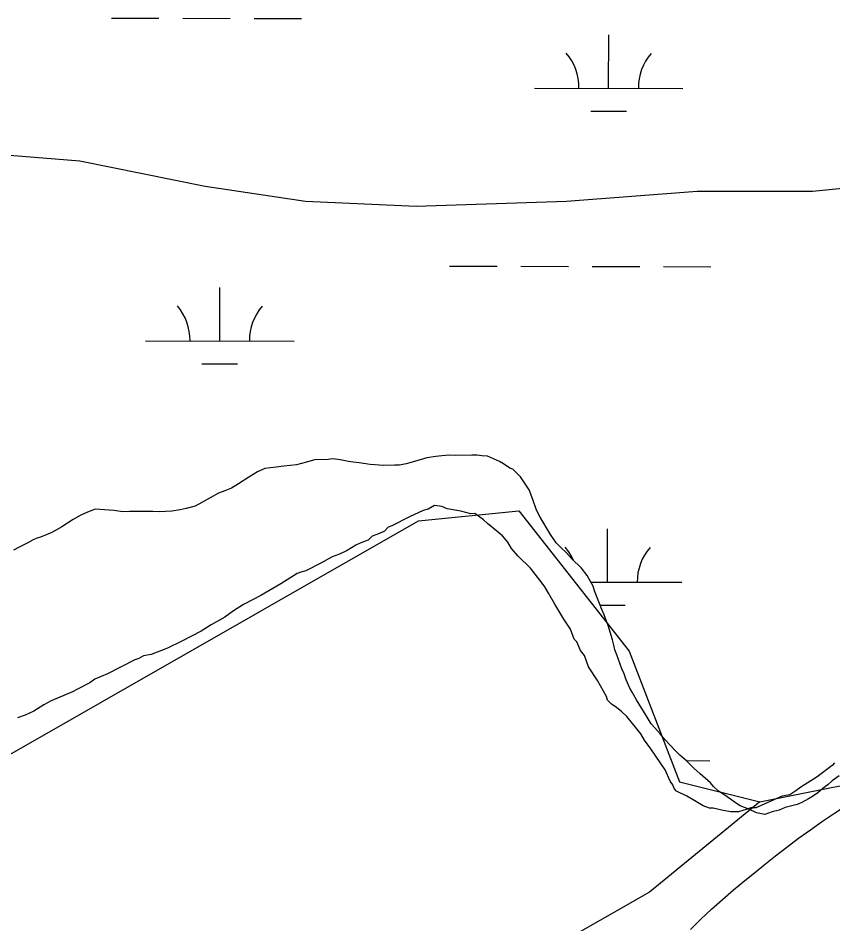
# Model space of a CAD drawing. Extents: x 3180038 to 3217926, y 922069 to 947485.
# Drawn here: x 3192742 to 3193291, y 935209 to 935819 of the extents above; entities that cross this region are included whole.
import ezdxf

# ---------------------------------------------------------------- set-up
doc = ezdxf.new("R2010")
doc.units = 0
for name, color, linetype in [('V-LEVE-TOET', 7, 'Continuous'), ('V-SITE-VEGE', 7, 'Continuous'), ('V-TOPO-SHOR', 7, 'Continuous'), ('V-WETL-SWMP', 7, 'Continuous')]:
    doc.layers.add(name, color=color, linetype=linetype)

msp = doc.modelspace()

# ---------------------------------------------------------------- linework, layer by layer
at = {"layer": 'V-LEVE-TOET'}
msp.add_lwpolyline([(3193194.91, 935205.65), (3193201.98, 935212.48), (3193209.16, 935219.18), (3193216.46, 935225.76), (3193223.88, 935232.2), (3193231.41, 935238.52), (3193239.05, 935244.71), (3193244.39, 935248.91), (3193244.39, 935248.91), (3193252.06, 935255.09), (3193259.83, 935261.14), (3193267.71, 935267.04), (3193275.68, 935272.81), (3193283.76, 935278.44), (3193291.94, 935283.93), (3193300.2, 935289.28), (3193308.56, 935294.48), (3193317.01, 935299.53), (3193325.55, 935304.44), (3193334.17, 935309.19), (3193342.88, 935313.8), (3193351.66, 935318.25), (3193360.51, 935322.55)], dxfattribs=at)
at = {"layer": 'V-SITE-VEGE'}
for points in [[(3193099.37, 935432.14), (3193096.78, 935436.33), (3193095.06, 935438.85), (3193087.33, 935448.9), (3193078.77, 935457.25), (3193074.48, 935462.27), (3193071.89, 935466.47), (3193068.46, 935470.65), (3193058.21, 935478.98), (3193055.64, 935481.48), (3193052.22, 935483.98), (3193049.67, 935485.64), (3193047.13, 935485.6), (3193040.35, 935487.21), (3193031.03, 935488.79), (3193027.63, 935490.44), (3193022.54, 935491.22), (3193018.35, 935488.63), (3193014.98, 935487.74), (3193005.73, 935483.4), (3192993.97, 935477.34), (3192991.44, 935476.46), (3192988.94, 935473.89), (3192985.57, 935472.16), (3192980.52, 935470.41), (3192978.02, 935467.84), (3192972.97, 935466.09), (3192969.61, 935464.35), (3192963.73, 935460.9), (3192958.69, 935458.3), (3192953.64, 935456.55), (3192946.08, 935452.22), (3192936, 935447.02), (3192932.63, 935446.14), (3192930.11, 935445.26), (3192919.2, 935438.36), (3192905.77, 935430.59), (3192894, 935424.52), (3192887.29, 935420.21), (3192881.43, 935415.91), (3192872.19, 935410.72), (3192865.48, 935406.41), (3192852.04, 935399.48), (3192842.79, 935395.14), (3192831.85, 935390.78), (3192826.79, 935389.87), (3192823.43, 935388.14), (3192820.91, 935387.26), (3192802.42, 935377.73), (3192794.01, 935374.24), (3192790.66, 935371.66), (3192782.26, 935367.33), (3192778.9, 935365.6), (3192764.6, 935359.51), (3192759.56, 935356.91), (3192752.85, 935352.6), (3192746.96, 935349.99), (3192741.91, 935348.23)], [(3193291.88, 935317.84), (3193290.2, 935316.13), (3193280.16, 935308.39), (3193269.25, 935301.5), (3193265.9, 935298.92), (3193261.7, 935296.33), (3193256.64, 935295.42), (3193238.98, 935287.59), (3193235.6, 935287.55), (3193233.08, 935286.67), (3193227.18, 935284.91), (3193222.1, 935284.85), (3193217.02, 935285.63), (3193210.24, 935287.24), (3193207.7, 935287.2), (3193203.46, 935288.84), (3193196.64, 935292.99), (3193192.38, 935295.47), (3193185.58, 935298.77), (3193183.86, 935300.44), (3193182.99, 935302.96), (3193181.27, 935305.48), (3193177.79, 935313.05), (3193168.31, 935327.3), (3193164.01, 935333.17), (3193161.42, 935337.36), (3193158.85, 935340.71), (3193151.98, 935349.08), (3193148.55, 935352.42), (3193144.28, 935355.75), (3193141.73, 935357.41), (3193139.16, 935359.92), (3193138.28, 935362.44), (3193132.23, 935373.36), (3193126.2, 935382.59), (3193123.57, 935390.16), (3193120.99, 935393.51), (3193118.38, 935399.4), (3193116.67, 935401.07), (3193114.05, 935407.8), (3193109.74, 935414.51), (3193103.69, 935424.58), (3193099.37, 935432.14)]]:
    msp.add_lwpolyline(points, dxfattribs=at)
at = {"layer": 'V-TOPO-SHOR'}
for points in [[(3192658.85, 935733.28), (3192783.83, 935723.15), (3192868.28, 935706.26), (3192935.84, 935696.12), (3193010.16, 935692.75), (3193111.5, 935696.12), (3193199.32, 935702.88), (3193277.02, 935702.88), (3193344.57, 935709.64), (3193418.89, 935713.01), (3193459.42, 935709.64), (3193874.91, 935709.64), (3194010.03, 935743.41), (3194097.86, 935773.82), (3194151.9, 935807.6)], [(3192290.65, 934983.38), (3192491.64, 935149.74), (3192586.22, 935237.57), (3193011.85, 935480.78), (3193079.41, 935487.54), (3193153.72, 935392.95), (3193187.5, 935305.13), (3193241.55, 935291.61), (3193342.89, 935311.88), (3193423.96, 935365.93), (3193498.27, 935399.71), (3193599.61, 935447), (3193687.44, 935507.8)], [(3193241.55, 935291.61), (3193167.23, 935230.81), (3192836.19, 935041.65), (3192694.32, 934967.33), (3192640.27, 934913.28), (3192606.49, 934832.21), (3192586.22, 934764.65), (3192565.96, 934649.8), (3192559.2, 934561.98), (3192532.18, 934467.39), (3192518.67, 934420.1), (3192511.91, 934379.57)]]:
    msp.add_lwpolyline(points, dxfattribs=at)
at = {"layer": 'V-WETL-SWMP'}
for p, q in [((3192805.1, 935819.35), (3192837.1, 935819.28)), ((3192853.1, 935819.24), (3192885.1, 935819.17)), ((3192901.1, 935819.13), (3192933.1, 935819.06)), ((3193139.83, 935772.17), (3193139.92, 935808.17)), ((3193089.83, 935772.28), (3193189.83, 935772.06)), ((3193127.8, 935756.76), (3193151.8, 935756.71)), ((3193032.72, 935652.34), (3193064.72, 935652.27)), ((3193080.72, 935652.23), (3193112.72, 935652.16)), ((3193128.72, 935652.13), (3193160.72, 935652.05)), ((3193176.72, 935652.02), (3193208.72, 935651.95)), ((3192878.01, 935601.95), (3192878.09, 935637.95)), ((3192828.01, 935602.06), (3192928.01, 935601.84)), ((3192865.98, 935586.55), (3192889.98, 935586.49)), ((3193139.08, 935439.51), (3193139.16, 935475.5)), ((3193127.91, 935439.53), (3193189.08, 935439.39)), ((3193134.07, 935424.09), (3193151.04, 935424.05)), ((3193191.97, 935319.32), (3193207.96, 935319.28))]:
    msp.add_line(p, q, dxfattribs=at)
for points in [[(3193144.07, 935393.88), (3193143.22, 935397.09), (3193142.37, 935400.71), (3193139.43, 935410.35), (3193136.92, 935417.58), (3193135.27, 935421.18), (3193133.6, 935425.19), (3193130.27, 935433.62), (3193129.43, 935436.83), (3193125.31, 935444.04), (3193121.62, 935448.83), (3193115.09, 935455.2), (3193111.41, 935459.19), (3193107.74, 935462.77), (3193104.47, 935465.96), (3193100.78, 935471.55), (3193093.78, 935483.16), (3193091.3, 935487.97), (3193088.79, 935495.19), (3193086.29, 935501.61), (3193080.54, 935510.41), (3193075.24, 935515.58), (3193073.21, 935516.37), (3193069.14, 935519.14), (3193066.3, 935520.72), (3193058.2, 935524.24), (3193054.56, 935524.6), (3193051.33, 935524.96), (3193047.71, 935524.92), (3193036.82, 935524.78), (3193032.38, 935525.13), (3193027.55, 935524.67), (3193023.52, 935524.22), (3193017.49, 935523.34), (3193009.05, 935520.81), (3193003.43, 935519.13), (3192999.01, 935518.27), (3192995.78, 935518.23), (3192988.52, 935518.14), (3192979.24, 935518.83), (3192971.97, 935519.95), (3192967.94, 935520.3), (3192964.71, 935520.67), (3192959.05, 935521.81), (3192954.2, 935522.55), (3192950.98, 935522.11), (3192941.71, 935521.99), (3192936.49, 935520.32), (3192929.66, 935518.62), (3192921.2, 935517.71), (3192915.97, 935516.84), (3192908.32, 935515.94), (3192903.51, 935513.86), (3192897.51, 935510.16), (3192890.71, 935505.64), (3192885.91, 935502.76), (3192881.5, 935501.09), (3192877.08, 935499.42), (3192865.87, 935493.24), (3192861.47, 935490.76), (3192855.44, 935489.08), (3192851.42, 935488.22), (3192845.78, 935487.34), (3192837.32, 935486.84), (3192832.89, 935487.18), (3192822.41, 935487.05), (3192817.17, 935486.99), (3192812.73, 935486.93), (3192806.67, 935487.67), (3192794.16, 935488.72), (3192788.95, 935486.64), (3192784.54, 935484.57), (3192779.33, 935481.68), (3192771.73, 935476.75), (3192764.93, 935473.04), (3192757.31, 935469.72), (3192754.5, 935468.88), (3192752.49, 935468.05), (3192748.89, 935465.99), (3192742.88, 935463.09), (3192739.27, 935461.03)], [(3193295.1, 935309.07), (3193290.3, 935305.78), (3193287.51, 935303.33), (3193283.91, 935300.46), (3193280.72, 935297.6), (3193277.13, 935295.14), (3193274.33, 935293.49), (3193269.92, 935291.02), (3193266.71, 935289.77), (3193258.67, 935287.65), (3193254.66, 935285.99), (3193249.84, 935284.72), (3193245.02, 935283.05), (3193239.37, 935284.19), (3193234.1, 935286.54), (3193228.42, 935288.89), (3193225.17, 935290.87), (3193221.92, 935293.25), (3193217.44, 935296.42), (3193213.79, 935298.79), (3193210.52, 935301.97), (3193208.48, 935304.37), (3193201.55, 935310.33), (3193197.47, 935313.91), (3193194.62, 935316.69), (3193192.17, 935319.08), (3193187.68, 935323.06), (3193184.83, 935325.84), (3193177.88, 935333.42), (3193174.6, 935337.41), (3193170.93, 935341.4), (3193168.47, 935344.19), (3193165.18, 935349.79), (3193158.6, 935360.19), (3193155.71, 935365.4), (3193154.06, 935368.2), (3193151.58, 935373.81), (3193150.32, 935377.83), (3193148.66, 935381.03), (3193145.32, 935390.67), (3193144.07, 935393.88)]]:
    msp.add_lwpolyline(points, dxfattribs=at)
for centre, start, end in [((3193084.59, 935772.77), 359.09904, 40.6427), ((3193195.08, 935772.52), 139.09899, 180.64264), ((3192822.77, 935602.55), 359.09904, 40.6427), ((3192933.26, 935602.3), 139.09899, 180.64264), ((3193083.84, 935440.1), 23.6627, 40.6427), ((3193194.32, 935439.86), 139.09899, 180.64264)]:
    msp.add_arc(centre, 35.25, start, end, dxfattribs=at)

doc.saveas('drawing.dxf')
